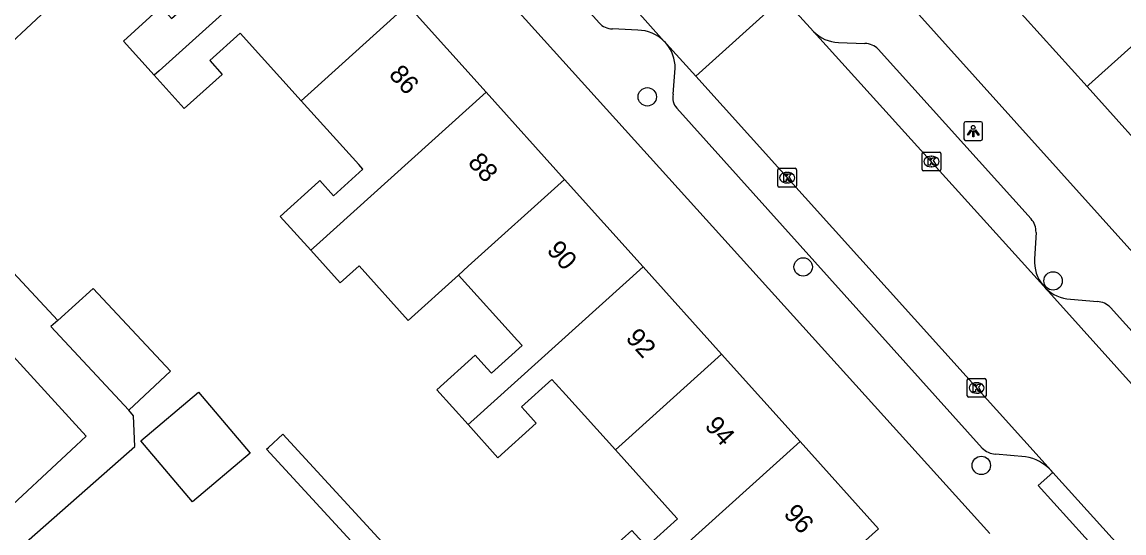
# Model space of a CAD drawing. Extents: x 158352 to 159489, y 383828 to 384597.
# Drawn here: x 159061.5 to 159120.2, y 384161.6 to 384188.9 of the extents above; entities that cross this region are included whole.
import ezdxf

# ---------------------------------------------------------------- set-up
doc = ezdxf.new("R2010")
doc.units = 0
for name, color, linetype in [('IMGEO_Boom', 7, 'Continuous'), ('IMGEO_Kolk', 7, 'Continuous'), ('IMGEO_Lichtpunt', 7, 'Continuous'), ('IMGEO_Pand', 7, 'Continuous'), ('IMGEO_Pand_nummerreeks', 7, 'Continuous'), ('IMGEO_Rijbaan_lokaal_open', 7, 'Continuous'), ('IMGEO_Voetpad_open', 7, 'Continuous')]:
    doc.layers.add(name, color=color, linetype=linetype)

msp = doc.modelspace()

# ---------------------------------------------------------------- linework, layer by layer
at = {"layer": 'IMGEO_Boom'}
for centre in [(159094.793, 384184.872), (159103.098, 384175.812), (159116.411, 384175.067), (159112.588, 384165.235)]:
    msp.add_circle(centre, 0.489, dxfattribs=at)
at = {"layer": 'IMGEO_Kolk'}
for p, q in [((159109.433, 384180.998), (159109.433, 384181.85)), ((159109.508, 384181.924), (159110.36, 384181.924)), ((159109.921, 384181.704), (159109.946, 384181.704)), ((159110.434, 384181.85), (159110.434, 384180.998)), ((159109.944, 384181.144), (159109.919, 384181.144)), ((159101.745, 384180.137), (159101.745, 384180.989)), ((159101.82, 384181.063), (159102.672, 384181.063)), ((159102.233, 384180.843), (159102.258, 384180.843)), ((159102.746, 384180.989), (159102.746, 384180.137)), ((159110.36, 384180.924), (159109.508, 384180.924)), ((159102.672, 384180.063), (159101.82, 384180.063)), ((159102.256, 384180.283), (159102.231, 384180.283)), ((159111.84, 384168.938), (159111.84, 384169.79)), ((159111.915, 384169.864), (159112.767, 384169.864)), ((159112.328, 384169.644), (159112.353, 384169.644)), ((159112.841, 384169.79), (159112.841, 384168.938)), ((159112.767, 384168.864), (159111.915, 384168.864)), ((159112.351, 384169.084), (159112.326, 384169.084))]:
    msp.add_line(p, q, dxfattribs=at)
for points in [[(159109.433, 384180.998), (159109.433, 384181.85)], [(159109.508, 384181.924), (159110.36, 384181.924)], [(159110.434, 384181.85), (159110.434, 384180.998)], [(159109.754, 384181.624), (159109.877, 384181.624), (159109.877, 384181.473), (159110.007, 384181.624), (159110.171, 384181.624), (159110.025, 384181.473), (159110.178, 384181.224), (159110.026, 384181.224), (159109.941, 384181.388), (159109.877, 384181.321), (159109.877, 384181.224), (159109.754, 384181.224), (159109.754, 384181.624)], [(159101.745, 384180.137), (159101.745, 384180.989)], [(159101.82, 384181.063), (159102.672, 384181.063)], [(159102.066, 384180.763), (159102.189, 384180.763), (159102.189, 384180.612), (159102.319, 384180.763), (159102.483, 384180.763), (159102.337, 384180.612), (159102.49, 384180.363), (159102.338, 384180.363), (159102.253, 384180.527), (159102.189, 384180.46), (159102.189, 384180.363), (159102.066, 384180.363), (159102.066, 384180.763)], [(159102.746, 384180.989), (159102.746, 384180.137)], [(159110.36, 384180.924), (159109.508, 384180.924)], [(159102.672, 384180.063), (159101.82, 384180.063)], [(159111.84, 384168.938), (159111.84, 384169.79)], [(159111.915, 384169.864), (159112.767, 384169.864)], [(159112.161, 384169.564), (159112.284, 384169.564), (159112.284, 384169.413), (159112.414, 384169.564), (159112.578, 384169.564), (159112.432, 384169.413), (159112.585, 384169.164), (159112.433, 384169.164), (159112.348, 384169.328), (159112.284, 384169.261), (159112.284, 384169.164), (159112.161, 384169.164), (159112.161, 384169.564)], [(159112.841, 384169.79), (159112.841, 384168.938)], [(159112.767, 384168.864), (159111.915, 384168.864)]]:
    msp.add_lwpolyline(points, dxfattribs=at)
for centre, start, end in [((159109.51, 384181.848), 91.55205, 178.44795), ((159109.51, 384181.848), 91.55205, 178.44795), ((159110.358, 384181.848), 1.55205, 88.44795), ((159110.358, 384181.848), 1.55205, 88.44795), ((159101.822, 384180.987), 91.55205, 178.44795), ((159101.822, 384180.987), 91.55205, 178.44795), ((159102.67, 384180.987), 1.55205, 88.44795), ((159102.67, 384180.987), 1.55205, 88.44795), ((159109.51, 384181), 181.55205, 268.44795), ((159109.51, 384181), 181.55205, 268.44795), ((159110.358, 384181), 271.55205, 358.44795), ((159110.358, 384181), 271.55205, 358.44795), ((159101.822, 384180.139), 181.55205, 268.44795), ((159101.822, 384180.139), 181.55205, 268.44795), ((159102.67, 384180.139), 271.55205, 358.44795), ((159102.67, 384180.139), 271.55205, 358.44795), ((159111.917, 384169.788), 91.55205, 178.44795), ((159111.917, 384169.788), 91.55205, 178.44795), ((159112.765, 384169.788), 1.55205, 88.44795), ((159112.765, 384169.788), 1.55205, 88.44795), ((159111.917, 384168.94), 181.55205, 268.44795), ((159111.917, 384168.94), 181.55205, 268.44795), ((159112.765, 384168.94), 271.55205, 358.44795), ((159112.765, 384168.94), 271.55205, 358.44795)]:
    msp.add_arc(centre, 0.0765, start, end, dxfattribs=at)
for centre, major_axis, ratio, start_param, end_param in [((159109.92, 384181.424), (-0.387, 0.002), 0.722429, 4.712389, 7.853982), ((159109.945, 384181.424), (-0.39, 0.002), 0.717154, 1.570796, 4.712389), ((159102.232, 384180.563), (-0.387, 0.002), 0.722429, 4.712389, 7.853982), ((159102.257, 384180.563), (-0.39, 0.002), 0.717154, 1.570796, 4.712389), ((159112.327, 384169.364), (-0.387, 0.002), 0.722429, 4.712389, 7.853982), ((159112.352, 384169.364), (-0.39, 0.002), 0.717154, 1.570796, 4.712389)]:
    msp.add_ellipse(centre, major_axis=major_axis, ratio=ratio, start_param=start_param, end_param=end_param, dxfattribs=at)
at = {"layer": 'IMGEO_Lichtpunt'}
for p, q in [((159111.658, 384183.447), (159111.658, 384182.64)), ((159111.658, 384183.447), (159111.658, 384182.64)), ((159112.56, 384183.542), (159111.752, 384183.542)), ((159112.56, 384183.542), (159111.752, 384183.542)), ((159112.654, 384182.64), (159112.654, 384183.447)), ((159112.654, 384182.64), (159112.654, 384183.447)), ((159111.752, 384182.546), (159112.56, 384182.546)), ((159111.752, 384182.546), (159112.56, 384182.546))]:
    msp.add_line(p, q, dxfattribs=at)
for points in [[(159112.032, 384183.111), (159112.071, 384183.083), (159111.883, 384182.821), (159111.845, 384182.848), (159112.032, 384183.111)], [(159112.134, 384183.063), (159112.181, 384183.063), (159112.181, 384182.741), (159112.134, 384182.741), (159112.134, 384183.063)], [(159112.244, 384183.083), (159112.282, 384183.11), (159112.469, 384182.848), (159112.43, 384182.82), (159112.244, 384183.083)]]:
    msp.add_lwpolyline(points, dxfattribs=at)
msp.add_circle((159112.157, 384183.245), 0.0994, dxfattribs=at)
for centre, start, end in [((159111.752, 384183.447), 90, 180), ((159111.752, 384183.447), 90, 180), ((159112.56, 384183.447), 0, 90), ((159112.56, 384183.447), 0, 90), ((159111.752, 384182.64), 180, 270), ((159111.752, 384182.64), 180, 270), ((159112.56, 384182.64), 270, 0), ((159112.56, 384182.64), 270, 360)]:
    msp.add_arc(centre, 0.0946, start, end, dxfattribs=at)
at = {"layer": 'IMGEO_Pand'}
for points in [[(159068.532, 384186.022), (159066.889, 384187.844), (159068.905, 384189.662), (159069.46, 384189.046), (159071.081, 384190.508), (159067.776, 384194.172)], [(159077.843, 384194.42), (159068.798, 384186.262), (159068.532, 384186.022)], [(159118.218, 384185.42), (159118.32, 384185.512), (159127.443, 384193.723)], [(159118.218, 384185.42), (159114.046, 384190.065)], [(159082.024, 384189.769), (159076.883, 384185.131), (159076.366, 384184.664)], [(159082.024, 384189.769), (159086.206, 384185.117)], [(159076.366, 384184.664), (159073.116, 384188.268), (159071.492, 384186.803), (159072.155, 384186.068), (159070.134, 384184.246), (159068.532, 384186.022)], [(159122.39, 384180.775), (159118.218, 384185.42)], [(159076.871, 384176.698), (159075.241, 384178.505), (159077.287, 384180.35), (159077.351, 384180.407), (159078.077, 384179.602), (159079.65, 384181.022), (159079.422, 384181.275), (159076.366, 384184.664)], [(159086.206, 384185.117), (159077.176, 384176.973), (159076.871, 384176.698)], [(159086.206, 384185.117), (159090.388, 384180.465)], [(159090.388, 384180.465), (159085.262, 384175.842), (159084.744, 384175.375)], [(159090.388, 384180.465), (159094.569, 384175.813)], [(159084.744, 384175.375), (159082.063, 384172.957), (159079.442, 384175.863), (159078.439, 384174.959), (159076.871, 384176.698)], [(159085.252, 384167.408), (159085.556, 384167.683), (159094.569, 384175.813)], [(159094.569, 384175.813), (159098.751, 384171.161)], [(159085.252, 384167.408), (159083.578, 384169.264), (159085.625, 384171.111), (159086.252, 384170.416), (159086.492, 384170.15), (159088.127, 384171.625), (159087.887, 384171.891), (159084.744, 384175.375)], [(159067.181, 384168.179), (159069.402, 384170.25), (159065.276, 384174.66), (159063.395, 384172.962)], [(159063.395, 384172.962), (159063.027, 384172.63), (159067.181, 384168.179)], [(159098.751, 384171.161), (159093.64, 384166.552), (159093.094, 384166.059)], [(159098.751, 384171.161), (159102.932, 384166.51)], [(159093.094, 384166.059), (159090.452, 384168.989), (159089.906, 384169.594), (159089.707, 384169.814), (159088.094, 384168.359), (159088.293, 384168.139), (159088.881, 384167.487), (159086.84, 384165.647), (159085.252, 384167.408)], [(159070.577, 384163.288), (159067.824, 384166.538), (159070.887, 384169.134), (159073.641, 384165.884), (159070.577, 384163.288)], [(159091.375, 384156.086), (159093.577, 384158.072), (159093.933, 384158.393), (159102.932, 384166.51)], [(159102.932, 384166.51), (159107.108, 384161.864), (159104.888, 384159.863), (159106.776, 384157.769), (159100.69, 384152.28), (159098.267, 384154.967), (159101.091, 384157.513), (159098.398, 384160.513), (159096.597, 384158.908), (159097.165, 384158.278), (159095.084, 384156.401), (159092.882, 384154.415), (159091.887, 384155.519), (159091.553, 384155.889), (159091.375, 384156.086)], [(159091.375, 384156.086), (159089.711, 384157.932), (159091.913, 384159.917), (159093.973, 384161.774), (159094.545, 384161.139), (159094.761, 384160.899), (159096.408, 384162.384), (159096.192, 384162.624), (159093.094, 384166.059)]]:
    msp.add_lwpolyline(points, dxfattribs=at)
at = {"layer": 'IMGEO_Rijbaan_lokaal_open'}
for points in [[(159097.375, 384185.97), (159102.012, 384190.158)], [(159102.012, 384190.158), (159103.647, 384188.361)], [(159094.094, 384189.61), (159095.7, 384187.827)], [(159103.647, 384188.361), (159115.905, 384174.803)], [(159095.823, 384187.691), (159095.762, 384187.759), (159095.7, 384187.827)], [(159095.823, 384187.691), (159097.375, 384185.97)], [(159116.308, 384164.973), (159097.375, 384185.97)], [(159115.905, 384174.803), (159116.013, 384174.683)], [(159116.013, 384174.683), (159129.144, 384160.063)], [(159116.392, 384164.857), (159116.308, 384164.973)], [(159123.06, 384157.482), (159116.392, 384164.857)]]:
    msp.add_lwpolyline(points, dxfattribs=at)
at = {"layer": 'IMGEO_Voetpad_open'}
for points in [[(159092.228, 384188.816), (159084.889, 384197.015), (159044.469, 384241.962)], [(159113.036, 384161.604), (159076.521, 384202.062)], [(159127.643, 384168.82), (159105.763, 384193.159), (159102.401, 384196.937)], [(159063.395, 384172.962), (159054.864, 384182.115), (159067.776, 384194.172)], [(159094.284, 384188.42), (159092.94, 384188.5)], [(159104.982, 384187.774), (159106.391, 384187.72)], [(159107.098, 384187.409), (159115.243, 384178.369)], [(159096.171, 384185.005), (159096.279, 384186.407)], [(159112.637, 384166.163), (159096.363, 384184.27)], [(159033.597, 384167.609), (159050.436, 384182.634), (159064.911, 384166.787), (159064.374, 384166.29), (159059.934, 384162.182), (159048.22, 384151.389)], [(159115.501, 384177.65), (159115.424, 384176.248)], [(159117.337, 384174.101), (159118.77, 384173.973)], [(159119.466, 384173.656), (159128.465, 384163.673)], [(159049.259, 384150.207), (159067.497, 384166.251), (159067.429, 384167.886), (159067.181, 384168.179)], [(159089.225, 384150.106), (159074.513, 384166.093), (159074.61, 384166.182), (159075.381, 384166.892), (159095.074, 384145.493)], [(159114.943, 384165.696), (159113.341, 384165.837)], [(159118.955, 384160.473), (159115.621, 384164.16), (159116.392, 384164.857)]]:
    msp.add_lwpolyline(points, dxfattribs=at)
for centre, radius, start, end in [((159092.913, 384189.4), 0.9, 220.42529, 271.70948), ((159094.279, 384186.422), 1.998, 44.68679, 89.86677), ((159105.008, 384189.644), 1.87, 223.3199, 269.20988), ((159094.283, 384186.421), 1.996, 359.59409, 39.5099), ((159106.346, 384186.66), 1.061, 44.91956, 87.59231), ((159096.991, 384184.827), 0.84, 167.74256, 221.53727), ((159114.469, 384177.685), 1.033, 358.03527, 41.44393), ((159117.374, 384176.094), 1.956, 175.49857, 221.32374), ((159117.4, 384176.041), 1.941, 224.40056, 268.14107), ((159118.651, 384172.789), 1.19, 46.77107, 84.25422), ((159113.416, 384166.921), 1.087, 224.23992, 266.06537), ((159114.504, 384163.218), 2.517, 44.2188, 79.96352)]:
    msp.add_arc(centre, radius, start, end, dxfattribs=at)

# ---------------------------------------------------------------- texts
at = {"layer": 'IMGEO_Pand_nummerreeks'}
for s, p in [('86', (159080.983, 384186.021)), ('88', (159085.191, 384181.34)), ('90', (159089.397, 384176.661)), ('92', (159093.599, 384171.985)), ('94', (159097.807, 384167.304)), ('96', (159102.013, 384162.625))]:
    msp.add_text(s, height=1, rotation=311.95176, dxfattribs=at).set_placement(p)

doc.saveas('drawing.dxf')
